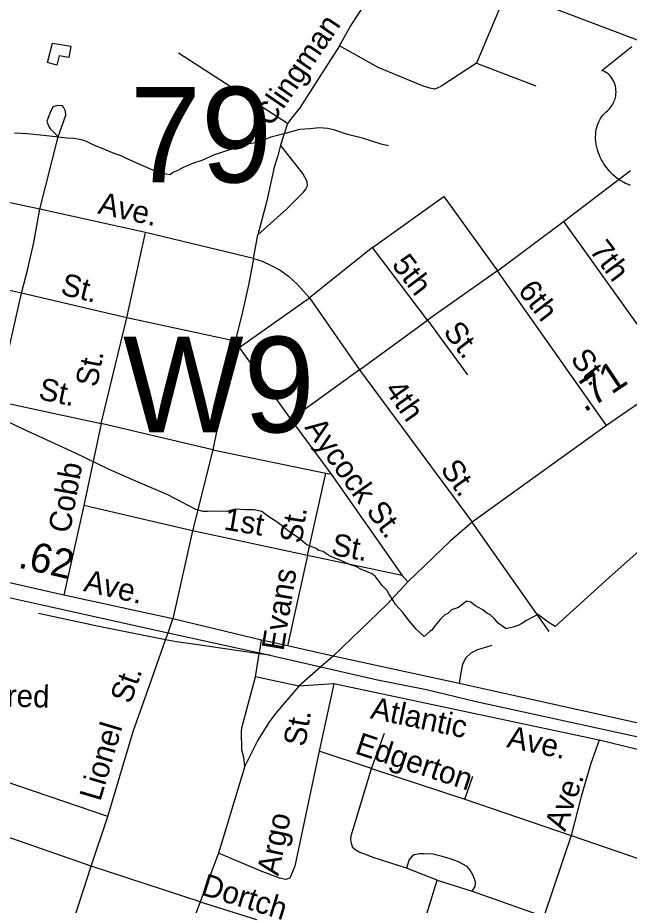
# Model space of a CAD drawing. Extents: x 2206922 to 2357709, y 510027 to 673830.
# Drawn here: x 2302994 to 2305617, y 597395 to 601206 of the extents above; entities that cross this region are included whole.
import ezdxf

# ---------------------------------------------------------------- set-up
doc = ezdxf.new("R2010")
doc.units = 0
for name, color, linetype in [('Exist Hydrographic Misc Water Feature', 7, 'Continuous'), ('Exist Railroad Mainline', 7, 'Continuous'), ('Exist Railroad Siding', 7, 'Continuous'), ('Exist Road Non-System Type 51', 7, 'Continuous'), ('Exist Road Non-System Type 51 Label', 7, 'Continuous'), ('Exist Road Primary US Shield CELL', 7, 'Continuous'), ('Exist Road Primary US Structure NCDOT Private Pedestrian Number Label', 7, 'Continuous'), ('Exist Road Secondary Mileage Hundredths English Label', 7, 'Continuous'), ('Exist Road Secondary Structure Standard Bridge Number Label', 7, 'Continuous'), ('Exist Road Secondary Type 51 Attributed', 7, 'Continuous'), ('Exist Road Secondary Type 51 Label', 7, 'Continuous'), ('Exist Road Secondary Type 51 Undivided 4 Lane Attributed', 7, 'Continuous')]:
    doc.layers.add(name, color=color, linetype=linetype)

msp = doc.modelspace()

# ---------------------------------------------------------------- linework, layer by layer
at = {"layer": 'Exist Hydrographic Misc Water Feature'}
for points in [[(2303143.4, 601096.2), (2303221.5, 601083.2), (2303213.9, 601034.9), (2303171.9, 601042.4), (2303162.2, 601002.5), (2303122.4, 601014.2), (2303143.4, 601096.2)], [(2304585.3, 600656), (2304553.5, 600663.6), (2304473.1, 600688.7), (2304408.9, 600704.1), (2304354.8, 600723.6), (2304324.9, 600730.9), (2304286.5, 600732.6), (2304248.8, 600728.2), (2304202.9, 600725.8), (2304141.1, 600709.1), (2304079.2, 600692.5), (2304025.7, 600671.7), (2303973.8, 600661.3), (2303932, 600644.9), (2303897.7, 600636.7), (2303872.1, 600628.4), (2303834, 600615.9), (2303784.4, 600593.3), (2303748.7, 600580.8), (2303703.2, 600562.5), (2303681.2, 600550.4), (2303659.3, 600542), (2303647.6, 600532), (2303629.5, 600533.9), (2303609.2, 600539.4), (2303572.9, 600551), (2303466.7, 600598.1), (2303440.7, 600611.8), (2303400.3, 600625.2), (2303360.3, 600642.6), (2303330.4, 600654.4), (2303306, 600666.1), (2303286.1, 600676), (2303267.8, 600681.6), (2303234, 600687.6), (2303205.7, 600689), (2303117.5, 600698.2), (2303035.7, 600707.3), (2302979.7, 600710.8)], [(2305800, 599042), (2305530.8, 598803.1), (2305298.9, 598592.7), (2305269.1, 598610.5), (2305224.6, 598644), (2305177.3, 598617.5), (2305157, 598605.1), (2305143.2, 598597.1), (2305119.4, 598588.9), (2305093.2, 598582.7), (2305089.3, 598582.5), (2305055.1, 598606.3), (2305037.2, 598626), (2305020.6, 598641.9), (2305007.1, 598649.6), (2304988.6, 598663.3), (2304968.3, 598675.3), (2304958.3, 598680.9), (2304946.4, 598688.7), (2304938.4, 598696.8), (2304920.3, 598700.4), (2304912.5, 598694.7), (2304884.5, 598674.1), (2304854.3, 598664.1), (2304838.9, 598647.8), (2304826.8, 598641.5), (2304806.9, 598621.4), (2304785.4, 598597), (2304771.5, 598577.2), (2304761.8, 598570.9), (2304738.3, 598548.6), (2304703.6, 598580.1), (2304669.2, 598621.8), (2304646.6, 598651.6), (2304616.5, 598685.3), (2304600.5, 598711.2), (2304586.1, 598732.9), (2304577.7, 598748.7), (2304557.6, 598768.7), (2304527.3, 598808.2), (2304519.5, 598814.3), (2304511.5, 598820), (2304471.1, 598835.7), (2304444.8, 598849.4), (2304416.7, 598858.9), (2304376.7, 598876.7), (2304342.5, 598890.4), (2304320.2, 598902.2), (2304304.4, 598914), (2304286.3, 598917.9), (2304273.8, 598927.5), (2304234, 598943.2), (2304199.8, 598970.7), (2304159.4, 598998.2), (2304131.5, 599021.9), (2304105.1, 599041.7), (2304082.7, 599055.6), (2304066.9, 599065.3), (2304040.5, 599085.1), (2304006.8, 599092.6), (2303970.5, 599092.4), (2303926.7, 599095.8), (2303890.8, 599085.3), (2303835, 599086.8), (2303808.5, 599086.4), (2303788.9, 599086.1), (2303758.3, 599093.9), (2303637.9, 599156.7), (2303481.3, 599224.8), (2303383.1, 599268), (2303242.4, 599336.3), (2303101.7, 599400.8), (2303017.5, 599439.9), (2302942.8, 599475)]]:
    msp.add_lwpolyline(points, dxfattribs=at)
at = {"layer": 'Exist Railroad Mainline'}
msp.add_line((2304075, 598468.7), (2304294.9, 598418.8), dxfattribs=at)
for points in [[(2302570.4, 598802.3), (2302871.7, 598735), (2303091.2, 598685.9), (2303638.8, 598565), (2304030.6, 598478.5), (2304075, 598468.7)], [(2304294.9, 598418.8), (2304538, 598363.6), (2304748.3, 598321.9), (2304960.9, 598270.3), (2305950.6, 598053.5), (2306429.5, 597948.6), (2306491.6, 597935), (2306716.2, 597886.4), (2307180.2, 597785.8), (2308144.5, 597577), (2309648, 597246.1), (2309708.2, 597232.8), (2310214.4, 597121.4), (2311623.2, 596798.7), (2311745.3, 596770.1), (2313214.2, 596430), (2313294.1, 596411.6), (2313449.1, 596375.8)]]:
    msp.add_lwpolyline(points, dxfattribs=at)
at = {"layer": 'Exist Railroad Siding'}
msp.add_lwpolyline([(2304075, 598468.7), (2304030.1, 598475.3), (2303756.7, 598515.2), (2303674.6, 598526.3), (2303628.4, 598535.2), (2303556.5, 598549.1), (2303342.2, 598592.7), (2303083.8, 598647.8)], dxfattribs=at)
at = {"layer": 'Exist Road Non-System Type 51'}
for p, q in [((2305093.3, 601322.4), (2304962.3, 601010.4)), ((2306016.8, 600971.8), (2305093.3, 601322.4)), ((2304151.8, 600751.4), (2303684.3, 601053.7)), ((2304962.3, 601010.4), (2305217.3, 600912.8)), ((2304151.8, 600751.4), (2304121.9, 600658.4)), ((2303089.4, 600384.4), (2303167.6, 600693.8)), ((2305335.3, 600330.9), (2305623.4, 600549.8)), ((2303542.7, 600283.2), (2303089.4, 600384.4)), ((2305052, 600119.8), (2305335.3, 600330.9)), ((2305335.3, 600330.9), (2305815.4, 599658.4)), ((2303462.4, 599917.8), (2303542.7, 600283.2)), ((2304005.4, 600171.4), (2303542.7, 600283.2)), ((2304005.4, 600171.4), (2304023.8, 600273.3)), ((2304515.3, 600219), (2304246.2, 600003.3)), ((2304751.4, 599907.2), (2304515.3, 600219)), ((2303010.7, 600023.8), (2302557.4, 600122.2)), ((2305052, 600119.8), (2304751.4, 599907.2)), ((2305519.5, 599454.4), (2305052, 600119.8)), ((2302905.2, 599560), (2303010.7, 600023.8)), ((2303462.4, 599917.8), (2303010.7, 600023.8)), ((2303943.6, 599790.4), (2304246.2, 600003.3)), ((2304246.2, 600003.3), (2304460.2, 599693.4)), ((2303351.4, 599463.5), (2303462.4, 599917.8)), ((2303926.7, 599816.5), (2303462.4, 599917.8)), ((2304460.2, 599693.4), (2304751.4, 599907.2)), ((2304751.4, 599907.2), (2304923, 599672.6)), ((2303926.7, 599816.5), (2303943.6, 599790.4)), ((2303943.6, 599790.4), (2304165.9, 599480.8)), ((2304460.2, 599693.4), (2304165.9, 599480.8)), ((2304460.2, 599693.4), (2304943.4, 599040.2)), ((2302905.2, 599560), (2303351.4, 599463.5)), ((2303351.4, 599463.5), (2303277.1, 599111.2)), ((2303830.7, 599350.1), (2303351.4, 599463.5)), ((2304165.9, 599480.8), (2304339.1, 599246.2)), ((2303830.7, 599350.1), (2303743.3, 599002.8)), ((2303830.7, 599350.1), (2304315.5, 599251)), ((2304236.8, 598896.5), (2304315.5, 599251)), ((2304315.5, 599251), (2304339.1, 599246.2)), ((2304339.1, 599246.2), (2304642.8, 598811.5)), ((2303277.1, 599111.2), (2303191.8, 598726.9)), ((2303743.3, 599002.8), (2303277.1, 599111.2)), ((2305273.9, 598570.5), (2304943.4, 599040.2)), ((2303743.3, 599002.8), (2303660, 598625.1)), ((2304236.8, 598896.5), (2303743.3, 599002.8)), ((2304236.8, 598896.5), (2304151.8, 598509.1)), ((2304642.8, 598811.5), (2304236.8, 598896.5)), ((2304642.8, 598811.5), (2304668, 598783.1)), ((2303638.8, 598565), (2303660, 598625.1)), ((2303628.4, 598535.2), (2303638.8, 598565)), ((2304030.6, 598478.5), (2304039.3, 598533)), ((2304014.2, 598376), (2304030.1, 598475.3)), ((2304030.1, 598475.3), (2304030.6, 598478.5)), ((2304200.6, 598336.5), (2304014.2, 598376)), ((2304350.1, 598346), (2304200.6, 598336.5)), ((2304350.1, 598346), (2304287.1, 598056.2)), ((2305488, 598103.5), (2304350.1, 598346)), ((2304512.2, 597982.2), (2304567.3, 598133.4)), ((2305928.7, 597997.9), (2305488, 598103.5)), ((2304512.2, 597982.2), (2304287.1, 598056.2)), ((2304512.2, 597982.2), (2304912, 597849.9)), ((2304912, 597849.9), (2304946.6, 597949.1)), ((2304912, 597849.9), (2305368.4, 597694)), ((2303309, 597563.3), (2303380.9, 597775.6)), ((2303309, 597563.3), (2302833.2, 597727.9)), ((2305368.4, 597694), (2305250.9, 597347)), ((2305368.4, 597694), (2305794.1, 597548.1)), ((2303158.2, 597100.3), (2303309, 597563.3)), ((2303776.4, 597410.5), (2303309, 597563.3)), ((2304792.9, 597502.9), (2304662.2, 597554.9)), ((2304674, 597110.8), (2304792.9, 597502.9)), ((2304792.9, 597502.9), (2304943.4, 597455.1)), ((2304943.4, 597455.1), (2305250.9, 597347))]:
    msp.add_line(p, q, dxfattribs=at)
for points in [[(2304374.2, 601085.1), (2304421.9, 601169), (2304567.7, 601392.4), (2304681.1, 601608.7), (2304739.4, 601747.6)], [(2304374.2, 601085.1), (2304276.5, 600933.7), (2304203.8, 600818.9), (2304173.8, 600781.3), (2304151.8, 600751.4)], [(2304962.3, 601010.4), (2304809.6, 600911.2), (2304782.9, 600898.6), (2304762.4, 600903.3), (2304731, 600912.8), (2304540.5, 600991.5), (2304374.2, 601085.1)], [(2303167.6, 600693.8), (2303200.6, 600788.1), (2303198.5, 600804), (2303190.2, 600821.9), (2303186.2, 600827.9), (2303166.1, 600829.7), (2303144.3, 600823.4), (2303132.5, 600799.4), (2303118.9, 600761.2), (2303125.3, 600741.2), (2303135.2, 600727.4), (2303147.5, 600715.5), (2303167.6, 600693.8)], [(2304023.8, 600273.3), (2304146.5, 600384.5), (2304219.6, 600457.3), (2304229.5, 600469.3), (2304237.4, 600483.4), (2304235.2, 600503.3), (2304216.8, 600537.2), (2304121.9, 600658.4)], [(2304121.9, 600658.4), (2304109.3, 600612.8), (2304093.5, 600563.9), (2304062, 600419.1), (2304023.8, 600273.3)], [(2303089.4, 600384.4), (2302825, 600439.5), (2302642.4, 600482.1)], [(2304515.3, 600219), (2304822.2, 600438), (2305052, 600119.8)], [(2303010.7, 600023.8), (2303035.9, 600122.7), (2303062.5, 600241), (2303089.4, 600384.4)], [(2304005.4, 600171.4), (2303986, 600064.9), (2303955, 599930.4), (2303926.7, 599816.5)], [(2304005.4, 600171.4), (2304043.2, 600160.8), (2304080.9, 600141.9), (2304120.3, 600121.4), (2304154.9, 600096.2), (2304192.7, 600061.6), (2304246.2, 600003.3)], [(2303926.7, 599816.5), (2303901.5, 599687.1), (2303868.5, 599534.4), (2303830.7, 599350.1)], [(2303380.9, 597775.6), (2303489, 598140.5), (2303560.8, 598343.3), (2303628.4, 598535.2)], [(2305028.1, 598510.9), (2304966.3, 598492.2), (2304938.5, 598478), (2304916.9, 598457.8), (2304902.1, 598430.2), (2304893.6, 598385.6), (2304888.1, 598347.7)], [(2303967.7, 597991.6), (2303963.7, 598029.4), (2303955.8, 598060.9), (2303953.4, 598141.6), (2303955.2, 598157.5), (2304014.2, 598376)], [(2305488, 598103.5), (2305452.6, 598004.2), (2305411.7, 597862.5), (2305368.4, 597694)], [(2304287.1, 598056.2), (2304183.3, 597563.3), (2304161.2, 597511.3), (2304143.9, 597505), (2304117.2, 597511.3), (2304038.5, 597541.2), (2303855.9, 597618.4)], [(2304662.2, 597554.9), (2304519.5, 597600), (2304478.1, 597615.8), (2304459.2, 597623.1), (2304444.9, 597631.2), (2304431.9, 597642), (2304426, 597659.9), (2304423.5, 597677.7), (2304424.6, 597692.8), (2304428.8, 597707.1), (2304443.5, 597754.4), (2304512.2, 597982.2)], [(2303380.9, 597775.6), (2302939.5, 597926.8), (2302919.6, 597928.6), (2302899.5, 597920.4), (2302877.3, 597850.8), (2302833.2, 597727.9)], [(2304943.4, 597455.1), (2304956.4, 597475.8), (2304958.3, 597487.9), (2304958.2, 597495.9), (2304945.8, 597525.8), (2304935.6, 597545.6), (2304921.6, 597561.5), (2304885.4, 597581), (2304849.2, 597594.7), (2304815, 597604.3), (2304775, 597613.9), (2304734.9, 597615.5), (2304716.9, 597615.2), (2304695.1, 597611.1), (2304683.2, 597602.8), (2304671.4, 597588.7), (2304667.4, 597572.8), (2304662.2, 597554.9)], [(2303776.4, 597410.5), (2304018, 597334.3)]]:
    msp.add_lwpolyline(points, dxfattribs=at)
at = {"layer": 'Exist Road Primary US Shield CELL'}
msp.add_lwpolyline([(2305622.9, 600485.6), (2305613.5, 600489.2), (2305601.8, 600494.3), (2305593.7, 600498.5), (2305580.9, 600505.8), (2305565.8, 600516.3), (2305554.5, 600525.4), (2305546.2, 600533), (2305533.9, 600545.4), (2305526.8, 600553.6), (2305515.5, 600568.1), (2305508.3, 600578.7), (2305503.6, 600586.5), (2305496.8, 600598.9), (2305493, 600606.7), (2305488.1, 600618.1), (2305484.3, 600628.6), (2305481.1, 600638.4), (2305479.4, 600644.7), (2305477, 600655.8), (2305475.5, 600663.6), (2305474.1, 600674.3), (2305473.3, 600685.6), (2305473.1, 600696), (2305473.4, 600704.7), (2305474.4, 600714.8), (2305476.1, 600725.5), (2305478.1, 600734.7), (2305480, 600741.3), (2305482.7, 600749.4), (2305486.3, 600758.3), (2305490.6, 600766.8), (2305494.6, 600773.8), (2305499.7, 600781.4), (2305504.7, 600787.9), (2305511.3, 600795), (2305518.1, 600801.6), (2305524.4, 600806.7), (2305531.9, 600814), (2305535.7, 600818.4), (2305540.4, 600824.5), (2305544.1, 600830.2), (2305547.1, 600835.3), (2305551, 600842.8), (2305553.3, 600848.5), (2305556.3, 600857.1), (2305557.8, 600863.2), (2305559.3, 600871), (2305560.3, 600878.4), (2305560.7, 600887.6), (2305560.4, 600895.2), (2305559.5, 600904.1), (2305557.8, 600912.6), (2305555.8, 600920), (2305552.6, 600928.6), (2305549.7, 600934.8), (2305544.7, 600943.2), (2305539.3, 600951), (2305533.6, 600957.4), (2305527.9, 600963.1), (2305522.4, 600967.4), (2305517.2, 600971.1), (2305510.7, 600975.1), (2305504.4, 600978.2), (2305500.4, 600979.8), (2305629, 601082.2)], dxfattribs=at)
at = {"layer": 'Exist Road Secondary Type 51 Attributed'}
msp.add_line((2304346.9, 598464.1), (2304294.9, 598418.8), dxfattribs=at)
for points in [[(2304346.9, 598464.1), (2304151.8, 598509.1), (2304039.3, 598533), (2303660, 598625.1), (2303191.8, 598726.9), (2302889.2, 598795.5), (2302719.8, 598839.3), (2302587.3, 598872.9), (2302225.3, 598962.7), (2301176, 599183.7)], [(2311551.8, 596862.6), (2310044.4, 597199.3), (2309723.4, 597271.2), (2309663.7, 597284.4), (2309238.8, 597378.3), (2308915.2, 597453.3), (2308478.8, 597544), (2307864.7, 597677.3), (2307192.2, 597843.6), (2306732.9, 597942), (2306452.5, 598005.5), (2305971.7, 598107.1), (2304888.1, 598347.7), (2304346.9, 598464.1)], [(2304294.9, 598418.8), (2304200.6, 598336.5), (2304099.9, 598218.4), (2304071.5, 598179.1), (2304024.3, 598103.5), (2303967.7, 597991.6), (2303855.9, 597618.4), (2303776.4, 597410.5), (2303602.8, 596939.7), (2303461, 596457.7), (2303344.5, 596106.8), (2303256.3, 595831.5), (2303153.4, 595526.8)]]:
    msp.add_lwpolyline(points, dxfattribs=at)
at = {"layer": 'Exist Road Secondary Type 51 Undivided 4 Lane Attributed'}
msp.add_lwpolyline([(2306887.2, 600412.8), (2306103.4, 599857.6), (2305519.5, 599454.4), (2304943.4, 599040.2), (2304849, 598957.9), (2304668, 598783.1), (2304578.3, 598687.9), (2304346.9, 598464.1)], dxfattribs=at)

# ---------------------------------------------------------------- texts
at = {"layer": 'Exist Road Non-System Type 51 Label'}
for s, rotation, p in [('Clingman', 55.6302, (2304080.3, 600734)), ('Ave.', 347.3656, (2303334, 600366.1)), ('7th', 307.0497, (2305443.6, 600205.9)), ('5th', 307.4352, (2304595.1, 600145)), ('St.', 346.0892, (2303173.7, 600018.9)), ('6th', 307.5544, (2305136.1, 600033.5)), ('St.', 307.603, (2304815.9, 599856.8)), ('St.', 307.5544, (2305361.6, 599740.2)), ('St.', 79.0078, (2303334, 599616.5)), ('St.', 348.2373, (2303078.8, 599568.7)), ('4th', 305.2101, (2304564.3, 599607.7)), ('Aycock', 305.4624, (2304222.3, 599446.5)), ('St.', 305.2101, (2304804, 599268)), ('Cobb', 79.6886, (2303217.6, 598989.3)), ('St.', 306.3721, (2304485.7, 599087.5)), ('1st', 350.4192, (2303874.5, 599009.1)), ('St.', 81.0068, (2304211.5, 598945.6)), ('St.', 349.2489, (2304335.1, 598900.6)), ('Evans', 80.6924, (2304133.7, 598484.6)), ('St.', 70.5037, (2303477.7, 598256)), ('Mildred', 358.5918, (2302713, 598254)), ('Atlantic', 348.0523, (2304503.1, 598198.3)), ('St.', 79.9737, (2304226.6, 598073.1)), ('Lionel', 73.4982, (2303348, 597837.9)), ('Edgerton', 341.7673, (2304436.3, 598048.2)), ('Ave.', 348.0523, (2305088.5, 598074.6)), ('Ave.', 71.0458, (2305342.1, 597708.6)), ('Argo', 78.2672, (2304112, 597518.4)), ('Dortch', 342.6286, (2303775.1, 597442.1))]:
    msp.add_text(s, height=95, rotation=rotation, dxfattribs=at).set_placement(p)
at = {"layer": 'Exist Road Primary US Structure NCDOT Private Pedestrian Number Label'}
msp.add_text('W9', height=410.1, dxfattribs=at).set_placement((2303445.5, 599425.8))
at = {"layer": 'Exist Road Secondary Mileage Hundredths English Label'}
for s, rotation, p in [('.71', 33.7271, (2305424.9, 599508.9)), ('.62', 346.9831, (2302991.4, 598846.1))]:
    msp.add_text(s, height=125, rotation=rotation, dxfattribs=at).set_placement(p)
at = {"layer": 'Exist Road Secondary Structure Standard Bridge Number Label'}
msp.add_text('79', height=410.1, dxfattribs=at).set_placement((2303475.3, 600498.8))
at = {"layer": 'Exist Road Secondary Type 51 Label'}
msp.add_text('Ave.', height=95, rotation=347.1617, dxfattribs=at).set_placement((2303272.6, 598744.9))

doc.saveas('drawing.dxf')
